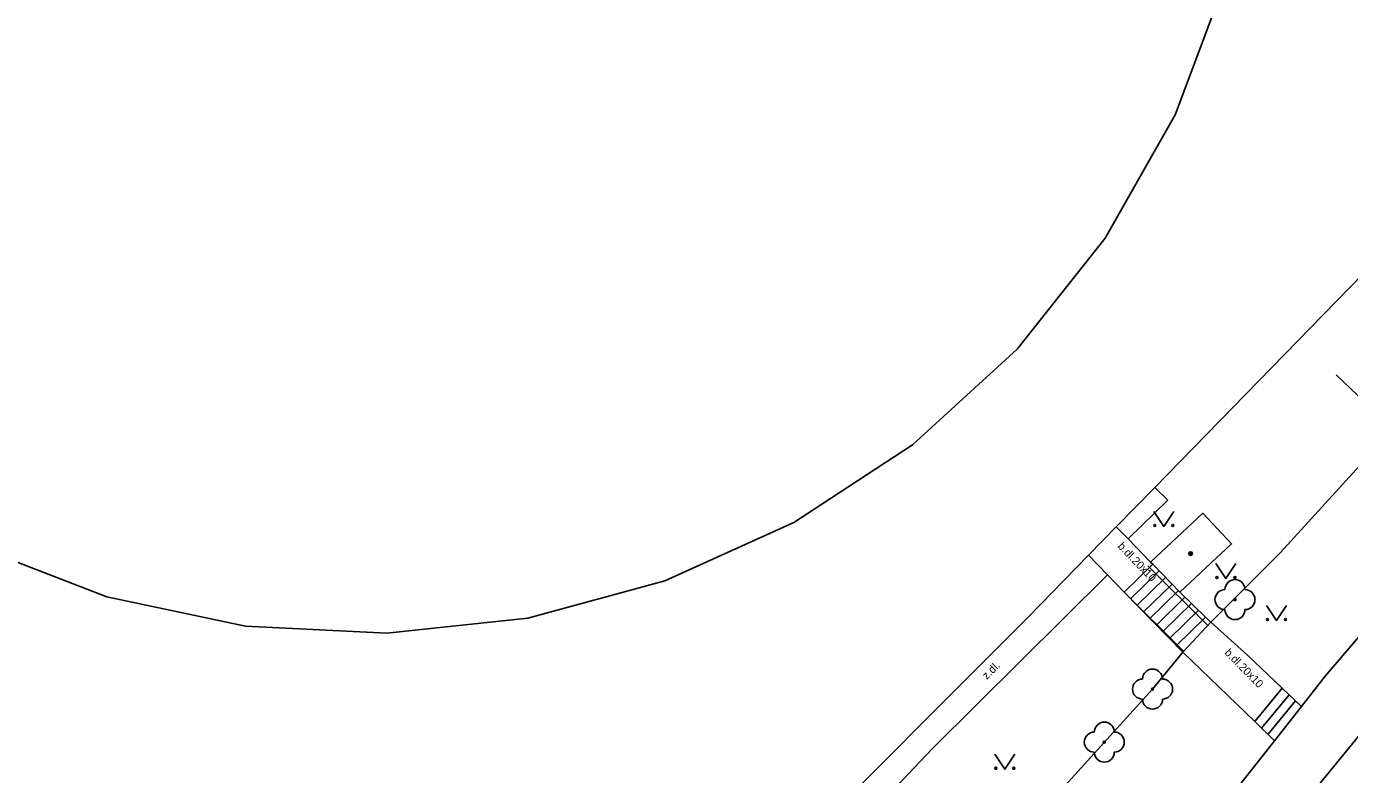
# Model space of a CAD drawing. Extents: x -598932 to -598196, y -1162207 to -1161504.
# Drawn here: x -598725.7 to -598659.5, y -1161827.9 to -1161790.5 of the extents above; entities that cross this region are included whole.
import ezdxf

# ---------------------------------------------------------------- set-up
doc = ezdxf.new("R2010")
doc.units = 0
for name, color, linetype in [('Level 22', 7, 'Continuous'), ('Level 36', 7, 'Continuous'), ('Level 39', 7, 'Continuous'), ('TM - budovy zdene_ betonove - VP', 7, 'Continuous'), ('TM - chodniky - VP', 7, 'Continuous'), ('TM - horni hrana svahu', 7, 'Continuous'), ('TM - komunikace - VP', 7, 'Continuous'), ('TM - pomocna konstrukcna linie', 7, 'Continuous'), ('TM - popis povrchu', 7, 'Continuous'), ('TM - rozhrani mezi zpev. plochami mezi sebou - VP', 7, 'Continuous'), ('TM - rozhrani ploch obecne - VP', 7, 'Continuous'), ('TM - schody - VP', 7, 'Continuous'), ('TM - srafovani', 7, 'Continuous'), ('TM - zabradli - VP', 7, 'Continuous')]:
    doc.layers.add(name, color=color, linetype=linetype)

msp = doc.modelspace()

# ---------------------------------------------------------------- linework, layer by layer
at = {"layer": 'Level 22'}
for centre in [(-598665.27, -1161819.18), (-598669.39, -1161823.65), (-598671.8, -1161826.3)]:
    msp.add_circle(centre, 0.05, dxfattribs=at)
for centre, start, end in [((-598665.77, -1161819.18), 90, 270), ((-598665.27, -1161818.68), 0, 180), ((-598664.77, -1161819.18), 270, 90), ((-598665.27, -1161819.68), 180, 0), ((-598669.39, -1161823.15), 0, 180), ((-598669.89, -1161823.65), 90, 270), ((-598668.89, -1161823.65), 270, 90), ((-598669.39, -1161824.15), 180, 0), ((-598671.8, -1161825.8), 0, 180), ((-598672.3, -1161826.3), 90, 270), ((-598671.3, -1161826.3), 270, 90), ((-598671.8, -1161826.8), 180, 0)]:
    msp.add_arc(centre, 0.5, start, end, dxfattribs=at)
at = {"layer": 'Level 36'}
for points in [[(-598669.33, -1161814.77), (-598668.83, -1161815.52), (-598668.33, -1161814.77)], [(-598666.22, -1161817.38), (-598665.72, -1161818.13), (-598665.22, -1161817.38)], [(-598663.7, -1161819.47), (-598663.2, -1161820.22), (-598662.7, -1161819.47)], [(-598677.27, -1161826.91), (-598676.77, -1161827.66), (-598676.27, -1161826.91)]]:
    msp.add_lwpolyline(points, dxfattribs=at)
for centre in [(-598669.28, -1161815.47), (-598668.381, -1161815.47), (-598666.17, -1161818.08), (-598665.271, -1161818.08), (-598663.65, -1161820.17), (-598662.751, -1161820.17), (-598677.22, -1161827.61), (-598676.321, -1161827.61)]:
    msp.add_circle(centre, 0.05, dxfattribs=at)
at = {"layer": 'Level 39'}
for radius in [0.09, 0.0398]:
    msp.add_circle((-598667.49, -1161816.88), radius, dxfattribs=at)
at = {"layer": 'TM - budovy zdene_ betonove - VP'}
for points in [[(-598665.78, -1161788.32), (-598668.26, -1161794.96)], [(-598675.63, -1161820.07), (-598672.59, -1161816.96), (-598671.2, -1161815.54), (-598669.28, -1161813.57), (-598647.85, -1161791.6)], [(-598668.26, -1161794.96), (-598671.75, -1161801.12)], [(-598671.75, -1161801.12), (-598676.16, -1161806.66)], [(-598676.16, -1161806.66), (-598681.39, -1161811.44)], [(-598681.39, -1161811.44), (-598687.31, -1161815.33)], [(-598687.31, -1161815.33), (-598693.77, -1161818.24)], [(-598669.49, -1161817.3), (-598666.87, -1161814.86), (-598665.44, -1161816.4), (-598668.02, -1161818.8)], [(-598721.65, -1161819.04), (-598728.27, -1161816.5)], [(-598668.02, -1161818.8), (-598669.38, -1161817.41), (-598669.49, -1161817.3)], [(-598693.77, -1161818.24), (-598700.61, -1161820.1)], [(-598714.72, -1161820.5), (-598721.65, -1161819.04)], [(-598675.63, -1161820.07), (-598687.76, -1161832.24)], [(-598707.65, -1161820.86), (-598714.72, -1161820.5)], [(-598700.61, -1161820.1), (-598707.65, -1161820.86)]]:
    msp.add_lwpolyline(points, dxfattribs=at)
at = {"layer": 'TM - chodniky - VP'}
for points in [[(-598670.61, -1161816.15), (-598668.62, -1161814.21)], [(-598660.76, -1161823.01), (-598654.64, -1161815.85)], [(-598670.61, -1161816.15), (-598669.49, -1161817.3)], [(-598671.64, -1161817.94), (-598680.39, -1161826.62), (-598684.7, -1161831.16), (-598684.9, -1161830.98)], [(-598670.8, -1161818.8), (-598671.64, -1161817.94)], [(-598667.88, -1161821.8), (-598670.8, -1161818.8)], [(-598664.63, -1161821.98), (-598666.47, -1161820.3), (-598666.74, -1161820.05), (-598668.02, -1161818.8)], [(-598664.28, -1161825.27), (-598667.88, -1161821.8)], [(-598661.95, -1161824.52), (-598662.91, -1161823.61), (-598664.63, -1161821.98)], [(-598661.95, -1161824.52), (-598660.76, -1161823.01)], [(-598663.3, -1161826.24), (-598664.28, -1161825.27)], [(-598668.65, -1161833.01), (-598663.3, -1161826.24)]]:
    msp.add_lwpolyline(points, dxfattribs=at)
at = {"layer": 'TM - horni hrana svahu'}
for points in [[(-598642.83, -1161792.96), (-598642.66, -1161793.81), (-598648.54, -1161797.91), (-598648.92, -1161799.03), (-598654.61, -1161807.89), (-598659.21, -1161812.68), (-598663, -1161816.82)], [(-598666.47, -1161820.3), (-598663, -1161816.82)], [(-598667.88, -1161821.8), (-598669.39, -1161823.65), (-598680.41, -1161835.8)]]:
    msp.add_lwpolyline(points, dxfattribs=at)
at = {"layer": 'TM - komunikace - VP'}
msp.add_lwpolyline([(-598683.13, -1161855.48), (-598682.63, -1161854.86), (-598681.86, -1161853.91), (-598674.75, -1161845.17), (-598659.08, -1161825.99), (-598658.29, -1161825.04)], dxfattribs=at)
at = {"layer": 'TM - pomocna konstrukcna linie'}
msp.add_lwpolyline([(-598668.62, -1161814.21), (-598669.28, -1161813.57)], dxfattribs=at)
at = {"layer": 'TM - rozhrani mezi zpev. plochami mezi sebou - VP'}
for points in [[(-598671.2, -1161815.54), (-598670.61, -1161816.15)], [(-598671.64, -1161817.94), (-598672.59, -1161816.96)]]:
    msp.add_lwpolyline(points, dxfattribs=at)
at = {"layer": 'TM - rozhrani ploch obecne - VP'}
for points in [[(-598669.38, -1161817.41), (-598670.8, -1161818.8)], [(-598666.47, -1161820.3), (-598667.88, -1161821.8)], [(-598664.28, -1161825.27), (-598662.91, -1161823.61)], [(-598663.3, -1161826.24), (-598661.95, -1161824.52)]]:
    msp.add_lwpolyline(points, dxfattribs=at)
at = {"layer": 'TM - schody - VP'}
for points in [[(-598669.06, -1161817.74), (-598670.48, -1161819.13)], [(-598668.74, -1161818.07), (-598670.16, -1161819.46)], [(-598668.41, -1161818.4), (-598669.84, -1161819.79)], [(-598668.09, -1161818.73), (-598669.52, -1161820.12)], [(-598667.77, -1161819.05), (-598669.19, -1161820.45)], [(-598667.44, -1161819.37), (-598668.87, -1161820.78)], [(-598667.09, -1161819.7), (-598668.54, -1161821.13)], [(-598666.74, -1161820.05), (-598668.2, -1161821.47)], [(-598663.94, -1161825.61), (-598662.57, -1161823.93)], [(-598663.63, -1161825.92), (-598662.25, -1161824.23)]]:
    msp.add_lwpolyline(points, dxfattribs=at)
at = {"layer": 'TM - srafovani'}
msp.add_lwpolyline([(-598660.22, -1161807.94), (-598657.32, -1161810.72)], dxfattribs=at)
at = {"layer": 'TM - zabradli - VP'}
for points in [[(-598666.63, -1161820.47), (-598669.62, -1161817.49)], [(-598667.85, -1161821.75), (-598670.84, -1161818.77)]]:
    msp.add_lwpolyline(points, dxfattribs=at)

# ---------------------------------------------------------------- texts
at = {"layer": 'TM - popis povrchu'}
for s, rotation, p in [('b.dl.20x10', 313.75883, (-598671.16, -1161816.54)), ('b.dl.20x10', 314.30211, (-598665.82, -1161821.86)), ('z.dl.', 44.87127, (-598677.67, -1161823.2))]:
    msp.add_text(s, height=0.4, rotation=rotation, dxfattribs=at).set_placement(p)

doc.saveas('drawing.dxf')
